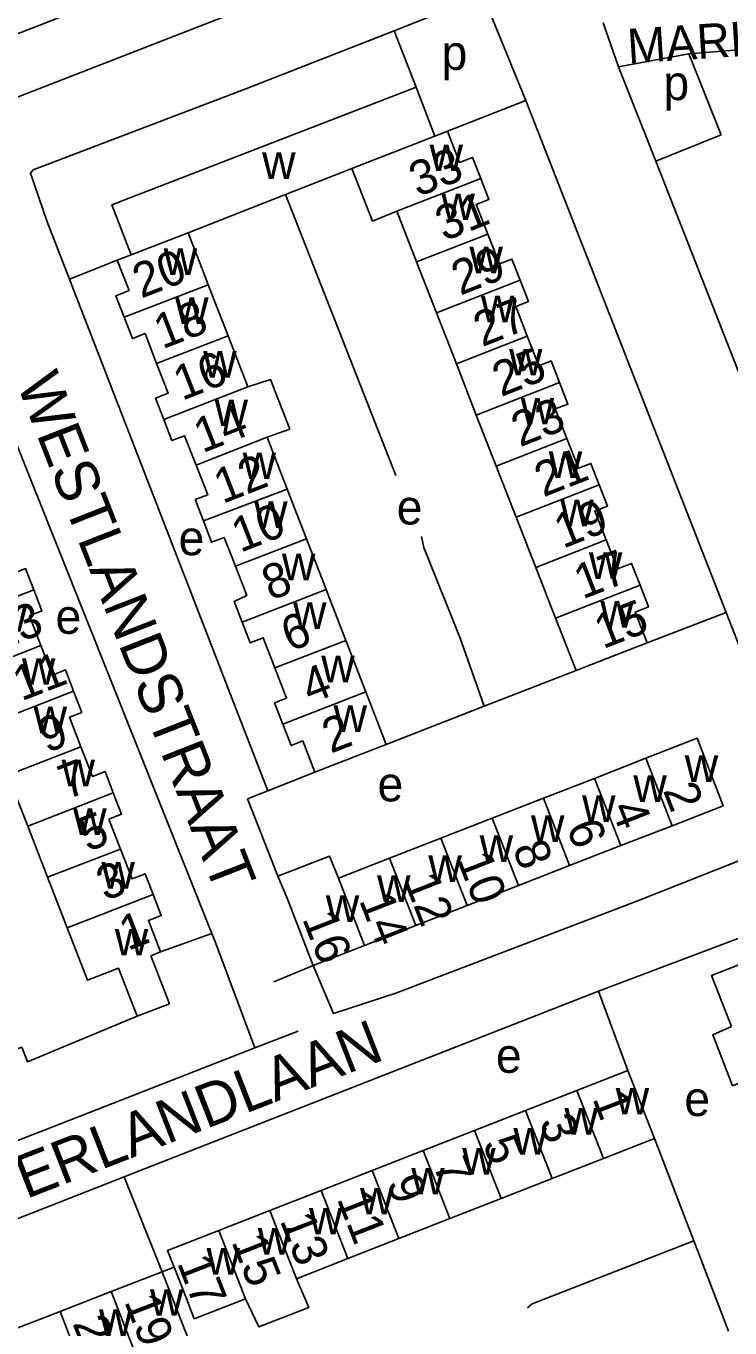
# Model space of a CAD drawing. Extents: x 159675 to 162108, y 386471 to 388472.
# Drawn here: x 160192.1 to 160273.4, y 387507.9 to 387658.2 of the extents above; entities that cross this region are included whole.
import ezdxf

# ---------------------------------------------------------------- set-up
doc = ezdxf.new("R2010")
doc.units = 0
for name, color, linetype in [('BLT_Basislijn', 7, 'Continuous'), ('BLT_Bebouwing', 7, 'Continuous'), ('BLT_Centroide', 7, 'Continuous'), ('BLT_Huisnummer', 7, 'Continuous'), ('BLT_Huisnummer_ tussenligend', 7, 'Continuous'), ('BLT_Onderverdeling_panden', 7, 'Continuous'), ('BLT_Straatnaam', 7, 'Continuous'), ('BLT_Straatnaam_verkleind', 7, 'Continuous')]:
    doc.layers.add(name, color=color, linetype=linetype)

msp = doc.modelspace()

# ---------------------------------------------------------------- linework, layer by layer
at = {"layer": 'BLT_Basislijn'}
for p, q in [((160158.76, 387644.69), (160212.01, 387665.49)), ((160214.75, 387659.21), (160100.88, 387614.87)), ((160234.61, 387657.68), (160217.49, 387650.97)), ((160237.14, 387651.18), (160234.61, 387657.68)), ((160258.73, 387658.6), (160260.5, 387653.52)), ((160268.65, 387655.02), (160260.5, 387653.52)), ((160273.87, 387655.42), (160268.65, 387655.02)), ((160268.65, 387655.02), (160272.39, 387645.65)), ((160260.5, 387653.52), (160264.83, 387642.61)), ((160240.76, 387646.08), (160249.83, 387649.63)), ((160264.83, 387642.61), (160272.39, 387645.65)), ((160274.68, 387617.54), (160264.83, 387642.61)), ((160234.79, 387606.32), (160222.05, 387638.76)), ((160194.56, 387635.62), (160197.12, 387628.99)), ((160202.65, 387631.19), (160197.12, 387628.99)), ((160190.1, 387612.3), (160213.55, 387553.43)), ((160272.95, 387590.5), (160263.84, 387587.01)), ((160245, 387579.68), (160255.61, 387583.81)), ((160233.68, 387575.28), (160245, 387579.68)), ((160220.02, 387569.92), (160225.45, 387572.08)), ((160207.64, 387551.31), (160213.55, 387553.43)), ((160220.71, 387547.85), (160225.28, 387549.74)), ((160258.21, 387546.8), (160261.59, 387537.64)), ((160223.54, 387542.17), (160218.54, 387540.23)), ((160264.68, 387529.77), (160269.2, 387517.97)), ((160203.43, 387525.36), (160144.48, 387502.23)), ((160207.83, 387514.39), (160203.43, 387525.36)), ((160269.2, 387517.97), (160273.21, 387507.52)), ((160209.21, 387514.93), (160207.83, 387514.39))]:
    msp.add_line(p, q, dxfattribs=at)
for points in [[(160249.83, 387649.63), (160245.84, 387659.33), (160245.14, 387660.22), (160244.5, 387660.59), (160241.89, 387660.54), (160234.61, 387657.68)], [(160217.49, 387650.97), (160192.94, 387641.61), (160192.62, 387641.24), (160194.56, 387635.62)], [(160249.83, 387649.63), (160272.95, 387590.5)], [(160197.12, 387628.99), (160197.43, 387628.18), (160220.02, 387569.92)], [(160237.78, 387599.27), (160238.03, 387598.03), (160242.25, 387587.54), (160245, 387579.68)], [(160225.28, 387549.74), (160227.62, 387544.2), (160234.82, 387546.54), (160262.65, 387557.18), (160278.86, 387563.59), (160280.74, 387564.74), (160281.44, 387565.8), (160281.66, 387567.45), (160281.28, 387569.14), (160273.3, 387589.61), (160272.95, 387590.5)], [(160221.18, 387560.06), (160217.68, 387568.98), (160220.02, 387569.92)], [(160279.46, 387491.22), (160280.02, 387491.49), (160298.16, 387499.55), (160303.51, 387501.62), (160305.61, 387504), (160306.01, 387507.33), (160287.01, 387554.89), (160285.5, 387556.48), (160284.21, 387556.61), (160258.21, 387546.8)], [(160213.55, 387553.43), (160213.89, 387552.59), (160218.54, 387540.23)], [(160258.21, 387546.8), (160204.03, 387525.59), (160203.43, 387525.36)], [(160190.24, 387539.77), (160191.61, 387540.32), (160192.26, 387538.64), (160204.95, 387543.89)], [(160193.61, 387530.49), (160194.33, 387530.77), (160218.54, 387540.23)], [(160169.21, 387526.29), (160170.77, 387521.85), (160171.35, 387521.85), (160193.61, 387530.49)], [(160250.02, 387510.24), (160250.55, 387510.7), (160269.2, 387517.97)]]:
    msp.add_lwpolyline(points, dxfattribs=at)
at = {"layer": 'BLT_Bebouwing'}
for p, q in [((160239.32, 387645.52), (160237.14, 387651.18)), ((160222.05, 387638.76), (160229.74, 387641.77)), ((160210.82, 387634.34), (160222.05, 387638.76)), ((160234.92, 387636.83), (160237.21, 387630.98)), ((160237.21, 387630.98), (160239.51, 387625.09)), ((160213.14, 387628.36), (160215.43, 387622.45)), ((160239.51, 387625.09), (160241.8, 387619.22)), ((160215.43, 387622.45), (160217.71, 387616.55)), ((160241.8, 387619.22), (160244.1, 387613.31)), ((160244.1, 387613.31), (160246.41, 387607.4)), ((160219.96, 387610.74), (160222.27, 387604.75)), ((160246.41, 387607.4), (160248.71, 387601.5)), ((160222.27, 387604.75), (160224.49, 387599.02)), ((160248.71, 387601.5), (160250.98, 387595.69)), ((160224.49, 387599.02), (160226.76, 387593.17)), ((160250.98, 387595.69), (160253.25, 387589.87)), ((160226.76, 387593.17), (160229.04, 387587.29)), ((160253.25, 387589.87), (160255.61, 387583.81)), ((160229.04, 387587.29), (160231.34, 387581.34)), ((160231.34, 387581.34), (160233.68, 387575.28)), ((160263.68, 387573.67), (160257.76, 387571.36)), ((160192.3, 387565.85), (160190.02, 387571.73)), ((160257.76, 387571.36), (160251.84, 387569.06)), ((160251.84, 387569.06), (160245.92, 387566.75)), ((160245.92, 387566.75), (160240.01, 387564.44)), ((160194.6, 387559.93), (160192.3, 387565.85)), ((160240.01, 387564.44), (160234.09, 387562.13)), ((160260.79, 387563.59), (160266.71, 387565.89)), ((160254.87, 387561.28), (160260.79, 387563.59)), ((160234.09, 387562.13), (160228.17, 387559.83)), ((160196.87, 387554.08), (160194.6, 387559.93)), ((160248.96, 387558.97), (160254.87, 387561.28)), ((160243.04, 387556.66), (160248.96, 387558.97)), ((160222.25, 387557.52), (160225.28, 387549.74)), ((160237.12, 387554.36), (160243.04, 387556.66)), ((160231.2, 387552.05), (160237.12, 387554.36)), ((160225.28, 387549.74), (160231.2, 387552.05)), ((160261.59, 387537.64), (160255.69, 387535.33)), ((160255.69, 387535.33), (160249.79, 387533.02)), ((160249.79, 387533.02), (160243.89, 387530.71)), ((160243.89, 387530.71), (160237.98, 387528.4)), ((160237.98, 387528.4), (160232.08, 387526.09)), ((160264.68, 387529.77), (160258.78, 387527.46)), ((160258.78, 387527.46), (160252.87, 387525.15)), ((160232.08, 387526.09), (160226.17, 387523.78)), ((160252.87, 387525.15), (160246.97, 387522.84)), ((160226.17, 387523.78), (160220.27, 387521.47)), ((160246.97, 387522.84), (160241.06, 387520.53)), ((160220.27, 387521.47), (160214.37, 387519.16)), ((160241.06, 387520.53), (160235.16, 387518.21)), ((160235.16, 387518.21), (160229.26, 387515.9)), ((160229.26, 387515.9), (160223.35, 387513.59)), ((160201.94, 387512.1), (160207.83, 387514.39)), ((160196.04, 387509.8), (160201.94, 387512.1)), ((160190.15, 387507.51), (160196.04, 387509.8))]:
    msp.add_line(p, q, dxfattribs=at)
for points in [[(160237.14, 387651.18), (160202.03, 387637.56), (160204.23, 387631.8)], [(160240.76, 387646.08), (160239.32, 387645.52)], [(160244.61, 387640.62), (160243.66, 387643.05), (160242.17, 387642.47), (160240.76, 387646.08)], [(160229.74, 387641.77), (160232.13, 387635.71), (160234.92, 387636.83)], [(160244.61, 387640.62), (160245.56, 387638.19), (160244.1, 387637.62), (160245.44, 387634.2)], [(160210.82, 387634.34), (160212.62, 387629.68), (160213.14, 387628.36)], [(160245.44, 387634.2), (160246.78, 387630.77), (160248.21, 387631.32), (160249.17, 387628.87)], [(160203.45, 387624.62), (160202.49, 387627.09), (160204, 387627.67), (160202.65, 387631.19)], [(160202.65, 387631.19), (160204.23, 387631.8)], [(160249.17, 387628.87), (160250.12, 387626.42), (160248.65, 387625.85), (160249.99, 387622.42)], [(160207.19, 387619.27), (160205.87, 387622.71), (160204.4, 387622.14), (160203.45, 387624.62)], [(160249.99, 387622.42), (160251.33, 387619), (160252.74, 387619.55), (160253.71, 387617.07)], [(160208.01, 387612.81), (160207.06, 387615.27), (160208.52, 387615.83), (160207.19, 387619.27)], [(160217.71, 387616.55), (160220.32, 387617.43), (160222.55, 387611.68), (160219.96, 387610.74)], [(160253.71, 387617.07), (160254.68, 387614.58), (160253.21, 387614.01), (160254.55, 387610.58)], [(160211.76, 387607.52), (160210.42, 387610.92), (160208.95, 387610.36), (160208.01, 387612.81)], [(160254.55, 387610.58), (160255.89, 387607.16), (160257.33, 387607.72), (160258.3, 387605.25)], [(160212.59, 387601.08), (160211.65, 387603.55), (160213.1, 387604.11), (160211.76, 387607.52)], [(160258.3, 387605.25), (160259.26, 387602.79), (160257.78, 387602.21), (160259.09, 387598.88)], [(160216.3, 387595.84), (160215, 387599.18), (160213.52, 387598.61), (160212.59, 387601.08)], [(160193, 387593.13), (160192.06, 387595.57), (160190.62, 387595.01), (160189.29, 387598.43)], [(160259.09, 387598.88), (160260.4, 387595.54), (160262.02, 387596.17), (160263, 387593.66)], [(160217.06, 387589.4), (160216.13, 387591.79), (160217.6, 387592.49), (160216.3, 387595.84)], [(160193.82, 387586.7), (160192.49, 387590.12), (160193.95, 387590.69), (160193, 387593.13)], [(160263, 387593.66), (160263.98, 387591.16), (160262.45, 387590.56), (160263.84, 387587.01)], [(160220.85, 387584.11), (160219.5, 387587.59), (160217.99, 387587), (160217.06, 387589.4)], [(160255.61, 387583.81), (160259.18, 387585.2), (160263.84, 387587.01)], [(160197.6, 387581.42), (160196.65, 387583.87), (160195.15, 387583.29), (160193.82, 387586.7)], [(160221.75, 387577.62), (160220.8, 387580.08), (160222.2, 387580.63), (160220.85, 387584.11)], [(160198.44, 387575), (160197.11, 387578.41), (160198.55, 387578.97), (160197.6, 387581.42)], [(160225.45, 387572.08), (160224.06, 387575.68), (160222.71, 387575.16), (160221.75, 387577.62)], [(160202.18, 387569.69), (160201.23, 387572.15), (160199.77, 387571.58), (160198.44, 387575)], [(160233.68, 387575.28), (160230.12, 387573.89), (160225.45, 387572.08)], [(160266.71, 387565.89), (160272.62, 387568.2), (160269.59, 387575.98), (160263.68, 387573.67)], [(160203.01, 387563.2), (160201.67, 387566.66), (160203.14, 387567.23), (160202.18, 387569.69)], [(160206.79, 387557.93), (160205.85, 387560.33), (160204.35, 387559.74), (160203.01, 387563.2)], [(160228.17, 387559.83), (160227.16, 387562.37), (160221.18, 387560.06)], [(160221.18, 387560.06), (160222.25, 387557.52)], [(160207.64, 387551.31), (160206.23, 387554.95), (160207.72, 387555.53), (160206.79, 387557.93)], [(160204.95, 387543.89), (160202.8, 387549.43), (160199.22, 387548.04), (160196.87, 387554.08)], [(160207.64, 387551.31), (160206.52, 387550.87)], [(160273.57, 387542.69), (160271.26, 387548.6), (160279.16, 387551.68), (160281.47, 387545.77)], [(160206.52, 387550.87), (160208.67, 387545.34), (160204.95, 387543.89)], [(160275.87, 387536.78), (160273.69, 387535.86), (160271.4, 387541.73), (160273.57, 387542.69)], [(160264.68, 387529.77), (160263.42, 387532.99), (160261.59, 387537.64)], [(160214.37, 387519.16), (160208.46, 387516.85), (160209.21, 387514.93)], [(160209.21, 387514.93), (160210.28, 387512.19), (160211.54, 387508.97), (160217.45, 387511.28)], [(160207.83, 387514.39), (160209.64, 387509.73), (160210.9, 387506.49)], [(160223.35, 387513.59), (160224.75, 387510.28), (160218.97, 387508.02), (160217.45, 387511.28)]]:
    msp.add_lwpolyline(points, dxfattribs=at)
at = {"layer": 'BLT_Onderverdeling_panden'}
for p, q in [((160229.74, 387641.77), (160239.32, 387645.52)), ((160244.61, 387640.62), (160234.92, 387636.83)), ((160204.23, 387631.8), (160210.82, 387634.34)), ((160245.44, 387634.2), (160237.21, 387630.98)), ((160203.45, 387624.62), (160213.14, 387628.36)), ((160249.17, 387628.87), (160239.51, 387625.09)), ((160207.19, 387619.27), (160215.43, 387622.45)), ((160249.99, 387622.42), (160241.8, 387619.22)), ((160253.71, 387617.07), (160244.1, 387613.31)), ((160208.01, 387612.81), (160217.71, 387616.55)), ((160211.76, 387607.52), (160219.96, 387610.74)), ((160254.55, 387610.58), (160246.41, 387607.4)), ((160258.3, 387605.25), (160248.71, 387601.5)), ((160212.59, 387601.08), (160222.27, 387604.75)), ((160216.3, 387595.84), (160224.49, 387599.02)), ((160259.09, 387598.88), (160250.98, 387595.69)), ((160193, 387593.13), (160183.19, 387589.32)), ((160217.06, 387589.4), (160226.76, 387593.17)), ((160263, 387593.66), (160253.25, 387589.87)), ((160220.85, 387584.11), (160229.04, 387587.29)), ((160193.82, 387586.7), (160182.76, 387582.39)), ((160197.6, 387581.42), (160187.74, 387577.59)), ((160221.75, 387577.62), (160231.34, 387581.34)), ((160198.44, 387575), (160190.02, 387571.73)), ((160266.71, 387565.89), (160263.68, 387573.67)), ((160260.79, 387563.59), (160257.76, 387571.36)), ((160202.18, 387569.69), (160192.3, 387565.85)), ((160254.87, 387561.28), (160251.84, 387569.06)), ((160248.96, 387558.97), (160245.92, 387566.75)), ((160243.04, 387556.66), (160240.01, 387564.44)), ((160203.01, 387563.2), (160194.6, 387559.93)), ((160237.12, 387554.36), (160234.09, 387562.13)), ((160231.2, 387552.05), (160228.17, 387559.83)), ((160206.79, 387557.93), (160196.87, 387554.08)), ((160258.78, 387527.46), (160255.69, 387535.33)), ((160252.87, 387525.15), (160249.79, 387533.02)), ((160246.97, 387522.84), (160243.89, 387530.71)), ((160241.06, 387520.53), (160237.98, 387528.4)), ((160235.16, 387518.21), (160232.08, 387526.09)), ((160229.26, 387515.9), (160226.17, 387523.78)), ((160223.35, 387513.59), (160220.27, 387521.47)), ((160217.45, 387511.28), (160214.37, 387519.16)), ((160205.01, 387504.19), (160201.94, 387512.1)), ((160199.12, 387501.9), (160196.04, 387509.8))]:
    msp.add_line(p, q, dxfattribs=at)

# ---------------------------------------------------------------- texts
at = {"layer": 'BLT_Centroide'}
for s, p in [('p', (160240.08, 387653.16)), ('p', (160265.7, 387649.67)), ('w', (160238.7, 387641.47)), ('w', (160219.37, 387640.56)), ('w', (160240.07, 387635.81)), ('w', (160208, 387629.47)), ('w', (160243.3, 387629.66)), ('w', (160209.32, 387623.81)), ('w', (160244.62, 387624.03)), ('w', (160212.56, 387617.62)), ('w', (160247.87, 387617.88)), ('w', (160213.88, 387612.03)), ('w', (160249.22, 387612.22)), ('w', (160217.11, 387605.91)), ('w', (160252.46, 387606.03)), ('e', (160234.91, 387600.67)), ('w', (160253.79, 387600.47)), ('w', (160218.45, 387600.28)), ('e', (160209.72, 387597.12)), ('w', (160221.65, 387594.22)), ('w', (160257.1, 387594.38)), ('w', (160222.94, 387588.62)), ('w', (160258.42, 387588.75)), ('w', (160188.39, 387588.28)), ('e', (160195.51, 387588.05)), ('w', (160226.2, 387582.44)), ('w', (160191.64, 387582.16)), ('w', (160192.98, 387576.56)), ('w', (160227.62, 387576.72)), ('w', (160196.21, 387570.44)), ('w', (160268.16, 387570.94)), ('e', (160232.69, 387568.7)), ('w', (160262.23, 387568.64)), ('w', (160256.31, 387566.33)), ('w', (160197.55, 387564.81)), ('w', (160250.41, 387564.02)), ('w', (160244.48, 387561.7)), ('w', (160200.81, 387558.62)), ('w', (160238.56, 387559.39)), ('w', (160232.64, 387557.09)), ('w', (160226.72, 387554.78)), ('w', (160202.36, 387550.91)), ('e', (160246.36, 387537.36)), ('w', (160260.19, 387532.55)), ('e', (160268.12, 387532.37)), ('w', (160254.28, 387530.23)), ('w', (160248.38, 387527.92)), ('w', (160242.47, 387525.61)), ('w', (160236.58, 387523.31)), ('w', (160230.67, 387521)), ('w', (160224.77, 387518.69)), ('w', (160218.86, 387516.38)), ('w', (160212.95, 387514.06)), ('w', (160206.42, 387509.3)), ('w', (160200.53, 387506.98))]:
    msp.add_text(s, height=4, dxfattribs=at).set_placement(p)
at = {"layer": 'BLT_Huisnummer'}
for s, rotation, p in [('33', 21.3609, (160237.34, 387638.45)), ('20', 21.0972, (160205.4, 387626.74)), ('27', 21.3673, (160244.77, 387621.14)), ('14', 21.4486, (160212.48, 387608.88)), ('23', 21.3597, (160249.14, 387609.58)), ('10', 21.2505, (160216.84, 387597.39)), ('19', 21.4169, (160254.1, 387597.86)), ('13', 21.2211, (160188.83, 387586.03)), ('15', 21.242, (160258.73, 387586.26)), ('6', 21.2208, (160222.57, 387585.94)), ('9', 21.2359, (160194.5, 387574.25)), ('2', 21.2185, (160227.29, 387574.2)), ('2', 291.3056, (160265.62, 387569.98)), ('5', 21.2235, (160199.21, 387562.84)), ('6', 291.3056, (160254.46, 387565.73)), ('10', 291.3056, (160241.84, 387562)), ('1', 21.2301, (160203.86, 387551.43)), ('16', 291.3031, (160223.96, 387555.17)), ('1', 291.3736, (160257.47, 387534.4)), ('5', 291.3736, (160244.79, 387529.21)), ('9', 291.3736, (160233.71, 387524.68)), ('13', 291.3736, (160221.38, 387520.32)), ('17', 291.2732, (160209.51, 387515.44)), ('21', 291.2732, (160197.44, 387508.45))]:
    msp.add_text(s, height=4, rotation=rotation, dxfattribs=at).set_placement(p)
at = {"layer": 'BLT_Huisnummer_ tussenligend'}
for s, rotation, p in [('31', 21.3706, (160240.38, 387633.34)), ('29', 21.3646, (160242.23, 387627.07)), ('18', 21.1024, (160207.85, 387620.88)), ('16', 21.4486, (160210.12, 387614.93)), ('25', 21.3597, (160246.95, 387615.38)), ('12', 21.2505, (160214.79, 387603.03)), ('21', 21.3684, (160251.82, 387603.79)), ('17', 21.242, (160256.37, 387592)), ('8', 21.2208, (160220.34, 387591.85)), ('11', 21.2265, (160191.58, 387580.24)), ('4', 21.2185, (160224.9, 387579.92)), ('7', 21.2235, (160196.83, 387568.88)), ('4', 291.3056, (160259.59, 387567.95)), ('8', 291.3056, (160248.24, 387563.3)), ('3', 21.2301, (160201.23, 387557.16)), ('12', 291.3031, (160235.71, 387559.53)), ('14', 291.3031, (160230.53, 387557.29)), ('3', 291.3736, (160251.3, 387531.68)), ('7', 291.3736, (160239.05, 387526.74)), ('11', 291.38, (160227.96, 387522.84)), ('15', 291.3757, (160215.79, 387517.87)), ('19', 291.2795, (160203.41, 387510.97))]:
    msp.add_text(s, height=4, rotation=rotation, dxfattribs=at).set_placement(p)
at = {"layer": 'BLT_Straatnaam'}
for s, rotation, p in [('WESTLANDSTRAAT', 291.3398, (160190.98, 387617)), ('GAASTERLANDLAAN', 21.2762, (160170.99, 387514.54))]:
    msp.add_text(s, height=5, rotation=rotation, dxfattribs=at).set_placement(p)
at = {"layer": 'BLT_Straatnaam_verkleind'}
msp.add_text('MARKERWAARDLAAN', height=3.9999, rotation=3.7332, dxfattribs=at).set_placement((160261.66, 387653.89))

doc.saveas('drawing.dxf')
